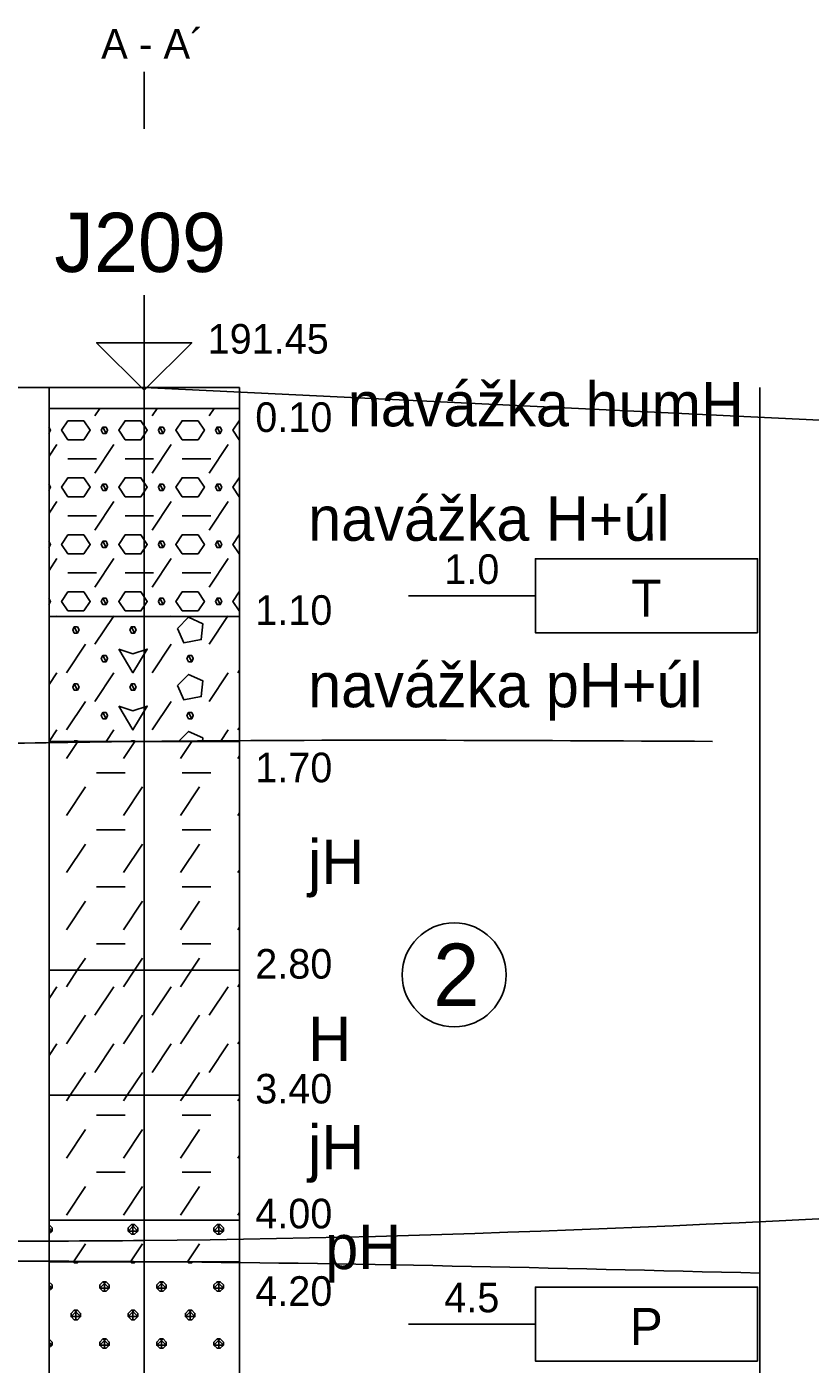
# Model space of a CAD drawing. Extents: x 3042 to 4120, y 576 to 2694.
# Drawn here: x 3263.51 to 3282.33, y 2135.84 to 2167.97 of the extents above; entities that cross this region are included whole.
import ezdxf

# ---------------------------------------------------------------- set-up
doc = ezdxf.new("R2010")
doc.units = 0
for name, color, linetype in [('11', 7, 'Continuous'), ('15', 7, 'Continuous'), ('16', 7, 'Continuous'), ('17', 7, 'Continuous'), ('18', 7, 'Continuous'), ('22', 7, 'Continuous'), ('51', 7, 'Continuous'), ('52', 7, 'Continuous'), ('53', 7, 'Continuous'), ('56', 7, 'Continuous'), ('62', 7, 'Continuous'), ('HPV', 7, 'Continuous'), ('komunikace', 7, 'Continuous'), ('pomocna', 7, 'Continuous'), ('rozhraní', 7, 'Continuous')]:
    doc.layers.add(name, color=color, linetype=linetype)

msp = doc.modelspace()

# ---------------------------------------------------------------- linework, layer by layer
at = {"layer": '11'}
for p, q in [((3256.332, 2159.302), (3266.332, 2159.302)), ((3266.332, 2159.302), (3298.662, 2157.752))]:
    msp.add_line(p, q, dxfattribs=at)
at = {"layer": '15'}
msp.add_lwpolyline([(3266.332, 2161.524), (3266.332, 2159.238), (3265.189, 2160.381), (3267.475, 2160.381), (3266.332, 2159.238)], dxfattribs=at)
at = {"layer": '18'}
msp.add_line((3266.332, 2114.302), (3266.332, 2159.302), dxfattribs=at)
at = {"layer": '22'}
msp.add_lwpolyline([(3266.332, 2165.524), (3266.332, 2165.524), (3266.332, 2166.893)], dxfattribs=at)
at = {"layer": '51'}
for p, q in [((3265.148, 2158.623), (3265.267, 2158.802)), ((3266.519, 2158.623), (3266.639, 2158.802)), ((3267.891, 2158.623), (3268.01, 2158.802)), ((3264.043, 2158.203), (3264.043, 2158.203)), ((3264.046, 2157.655), (3264.233, 2157.937)), ((3265.148, 2157.251), (3265.605, 2157.937)), ((3266.519, 2157.251), (3266.977, 2157.937)), ((3267.891, 2157.251), (3268.348, 2157.937)), ((3268.615, 2158.051), (3268.618, 2158.051)), ((3264.5, 2157.594), (3265.186, 2157.594)), ((3265.872, 2157.594), (3266.558, 2157.594)), ((3267.243, 2157.594), (3267.929, 2157.594)), ((3268.615, 2157.594), (3268.618, 2157.594)), ((3264.043, 2156.832), (3264.043, 2156.832)), ((3268.615, 2156.679), (3268.618, 2156.679)), ((3264.046, 2156.284), (3264.233, 2156.565)), ((3265.148, 2155.879), (3265.605, 2156.565)), ((3266.519, 2155.879), (3266.977, 2156.565)), ((3267.891, 2155.879), (3268.348, 2156.565)), ((3264.5, 2156.222), (3265.186, 2156.222)), ((3265.872, 2156.222), (3266.558, 2156.222)), ((3267.243, 2156.222), (3267.929, 2156.222)), ((3268.615, 2156.222), (3268.618, 2156.222)), ((3264.043, 2155.46), (3264.043, 2155.46)), ((3264.046, 2154.912), (3264.233, 2155.194)), ((3265.148, 2154.508), (3265.605, 2155.194)), ((3266.519, 2154.508), (3266.977, 2155.194)), ((3267.891, 2154.508), (3268.348, 2155.194)), ((3268.615, 2155.308), (3268.618, 2155.308)), ((3264.5, 2154.851), (3265.186, 2154.851)), ((3265.872, 2154.851), (3266.558, 2154.851)), ((3267.243, 2154.851), (3267.929, 2154.851)), ((3268.615, 2154.851), (3268.618, 2154.851)), ((3264.043, 2154.089), (3264.043, 2154.089)), ((3264.22, 2153.802), (3264.233, 2153.822)), ((3265.148, 2153.136), (3265.591, 2153.802)), ((3265.591, 2153.802), (3265.605, 2153.822)), ((3266.963, 2153.802), (3266.977, 2153.822)), ((3267.891, 2153.136), (3268.335, 2153.802)), ((3268.335, 2153.802), (3268.348, 2153.822)), ((3268.615, 2153.936), (3268.618, 2153.936)), ((3264.462, 2152.45), (3264.919, 2153.136)), ((3266.519, 2152.45), (3266.977, 2153.136)), ((3264.046, 2152.169), (3264.233, 2152.45)), ((3265.148, 2151.765), (3265.605, 2152.45)), ((3267.891, 2151.765), (3268.348, 2152.45)), ((3268.577, 2152.45), (3268.618, 2152.512)), ((3264.462, 2151.079), (3264.919, 2151.765)), ((3266.519, 2151.079), (3266.977, 2151.765)), ((3268.577, 2151.079), (3268.618, 2151.14)), ((3264.049, 2150.802), (3264.233, 2151.079)), ((3265.42, 2150.802), (3265.605, 2151.079)), ((3268.163, 2150.802), (3268.348, 2151.079)), ((3264.462, 2150.393), (3264.734, 2150.802)), ((3264.653, 2150.812), (3264.647, 2150.802)), ((3265.834, 2150.393), (3266.106, 2150.802)), ((3266.024, 2150.812), (3266.019, 2150.802)), ((3267.205, 2150.393), (3267.478, 2150.802)), ((3268.577, 2150.393), (3268.618, 2150.454)), ((3265.186, 2150.05), (3265.872, 2150.05)), ((3267.243, 2150.05), (3267.929, 2150.05)), ((3264.462, 2149.021), (3264.919, 2149.707)), ((3265.834, 2149.021), (3266.291, 2149.707)), ((3267.205, 2149.021), (3267.662, 2149.707)), ((3268.577, 2149.021), (3268.618, 2149.083)), ((3265.186, 2148.678), (3265.872, 2148.678)), ((3267.243, 2148.678), (3267.929, 2148.678)), ((3264.462, 2147.65), (3264.919, 2148.336)), ((3265.834, 2147.65), (3266.291, 2148.336)), ((3267.205, 2147.65), (3267.662, 2148.336)), ((3268.577, 2147.65), (3268.618, 2147.711)), ((3265.186, 2147.307), (3265.872, 2147.307)), ((3267.243, 2147.307), (3267.929, 2147.307)), ((3264.462, 2146.278), (3264.919, 2146.964)), ((3265.834, 2146.278), (3266.291, 2146.964)), ((3267.205, 2146.278), (3267.662, 2146.964)), ((3268.577, 2146.278), (3268.618, 2146.339)), ((3265.186, 2145.935), (3265.872, 2145.935)), ((3267.243, 2145.935), (3267.929, 2145.935)), ((3264.725, 2145.302), (3264.919, 2145.592)), ((3266.097, 2145.302), (3266.291, 2145.592)), ((3267.469, 2145.302), (3267.662, 2145.592)), ((3264.462, 2144.907), (3264.725, 2145.302)), ((3265.834, 2144.907), (3266.097, 2145.302)), ((3267.205, 2144.907), (3267.469, 2145.302)), ((3264.046, 2144.625), (3264.233, 2144.907)), ((3265.148, 2144.221), (3265.605, 2144.907)), ((3266.519, 2144.221), (3266.977, 2144.907)), ((3267.891, 2144.221), (3268.348, 2144.907)), ((3268.577, 2144.907), (3268.618, 2144.968)), ((3264.462, 2143.535), (3264.919, 2144.221)), ((3265.834, 2143.535), (3266.291, 2144.221)), ((3267.205, 2143.535), (3267.662, 2144.221)), ((3264.046, 2143.253), (3264.233, 2143.535)), ((3265.148, 2142.849), (3265.605, 2143.535)), ((3266.519, 2142.849), (3266.977, 2143.535)), ((3267.891, 2142.849), (3268.348, 2143.535)), ((3268.577, 2143.535), (3268.618, 2143.596)), ((3264.554, 2142.302), (3264.919, 2142.849)), ((3265.926, 2142.302), (3266.291, 2142.849)), ((3267.297, 2142.302), (3267.662, 2142.849)), ((3264.462, 2142.163), (3264.554, 2142.302)), ((3265.834, 2142.163), (3265.926, 2142.302)), ((3267.205, 2142.163), (3267.297, 2142.302)), ((3268.577, 2142.163), (3268.618, 2142.225)), ((3265.186, 2141.82), (3265.872, 2141.82)), ((3267.243, 2141.82), (3267.929, 2141.82)), ((3264.462, 2140.792), (3264.919, 2141.478)), ((3265.834, 2140.792), (3266.291, 2141.478)), ((3267.205, 2140.792), (3267.662, 2141.478)), ((3268.577, 2140.792), (3268.618, 2140.853)), ((3265.186, 2140.449), (3265.872, 2140.449)), ((3267.243, 2140.449), (3267.929, 2140.449)), ((3264.462, 2139.42), (3264.919, 2140.106)), ((3265.834, 2139.42), (3266.291, 2140.106)), ((3267.205, 2139.42), (3267.662, 2140.106)), ((3268.577, 2139.42), (3268.618, 2139.481)), ((3264.043, 2139.192), (3264.043, 2139.192)), ((3266.062, 2138.963), (3266.062, 2139.192)), ((3268.12, 2138.963), (3268.12, 2139.192)), ((3264.631, 2138.302), (3264.919, 2138.734)), ((3266.002, 2138.302), (3266.291, 2138.734)), ((3267.374, 2138.302), (3267.662, 2138.734)), ((3264.691, 2138.277), (3264.691, 2138.302)), ((3266.062, 2138.277), (3266.062, 2138.302)), ((3267.434, 2138.277), (3267.434, 2138.302)), ((3264.043, 2137.82), (3264.043, 2137.82)), ((3265.376, 2137.591), (3265.376, 2137.82)), ((3266.748, 2137.591), (3266.748, 2137.82)), ((3268.12, 2137.591), (3268.12, 2137.82)), ((3264.691, 2136.906), (3264.691, 2137.134)), ((3266.062, 2136.906), (3266.062, 2137.134)), ((3267.434, 2136.906), (3267.434, 2137.134)), ((3264.043, 2136.448), (3264.043, 2136.448)), ((3265.376, 2136.22), (3265.376, 2136.448)), ((3266.748, 2136.22), (3266.748, 2136.448)), ((3268.12, 2136.22), (3268.12, 2136.448))]:
    msp.add_line(p, q, dxfattribs=at)
for points in [[(3264.046, 2158.802), (3268.618, 2158.802), (3268.618, 2159.302), (3264.046, 2159.302)], [(3264.046, 2153.802), (3268.618, 2153.802), (3268.618, 2158.802), (3264.046, 2158.802)], [(3264.046, 2150.802), (3268.618, 2150.802), (3268.618, 2153.802), (3264.046, 2153.802)], [(3264.046, 2145.302), (3268.618, 2145.302), (3268.618, 2150.802), (3264.046, 2150.802)], [(3264.046, 2142.302), (3268.618, 2142.302), (3268.618, 2145.302), (3264.046, 2145.302)], [(3264.046, 2139.302), (3268.618, 2139.302), (3268.618, 2142.302), (3264.046, 2142.302)], [(3264.046, 2138.302), (3268.618, 2138.302), (3268.618, 2139.302), (3264.046, 2139.302)], [(3264.046, 2130.802), (3268.618, 2130.802), (3268.618, 2138.302), (3264.046, 2138.302)]]:
    msp.add_lwpolyline(points, close=True, dxfattribs=at)
for points in [[(3264.043, 2158.203), (3264.043, 2158.203), (3264.081, 2158.28), (3264.043, 2158.356), (3264.043, 2158.356)], [(3264.5, 2158.051), (3264.881, 2158.051), (3265.034, 2158.28), (3264.881, 2158.508), (3264.5, 2158.508), (3264.348, 2158.28), (3264.5, 2158.051)], [(3265.338, 2158.356), (3265.3, 2158.28), (3265.338, 2158.203), (3265.415, 2158.203), (3265.453, 2158.28), (3265.415, 2158.356), (3265.338, 2158.356), (3265.415, 2158.203)], [(3265.872, 2158.051), (3266.253, 2158.051), (3266.405, 2158.28), (3266.253, 2158.508), (3265.872, 2158.508), (3265.719, 2158.28), (3265.872, 2158.051)], [(3266.71, 2158.356), (3266.672, 2158.28), (3266.71, 2158.203), (3266.786, 2158.203), (3266.824, 2158.28), (3266.786, 2158.356), (3266.71, 2158.356), (3266.786, 2158.203)], [(3267.243, 2158.051), (3267.624, 2158.051), (3267.777, 2158.28), (3267.624, 2158.508), (3267.243, 2158.508), (3267.091, 2158.28), (3267.243, 2158.051)], [(3268.082, 2158.356), (3268.043, 2158.28), (3268.082, 2158.203), (3268.158, 2158.203), (3268.196, 2158.28), (3268.158, 2158.356), (3268.082, 2158.356), (3268.158, 2158.203)], [(3268.618, 2158.508), (3268.615, 2158.508), (3268.463, 2158.28), (3268.615, 2158.051)], [(3264.043, 2156.832), (3264.043, 2156.832), (3264.081, 2156.908), (3264.043, 2156.984), (3264.043, 2156.984)], [(3264.5, 2156.679), (3264.881, 2156.679), (3265.034, 2156.908), (3264.881, 2157.137), (3264.5, 2157.137), (3264.348, 2156.908), (3264.5, 2156.679)], [(3265.338, 2156.984), (3265.3, 2156.908), (3265.338, 2156.832), (3265.415, 2156.832), (3265.453, 2156.908), (3265.415, 2156.984), (3265.338, 2156.984), (3265.415, 2156.832)], [(3265.872, 2156.679), (3266.253, 2156.679), (3266.405, 2156.908), (3266.253, 2157.137), (3265.872, 2157.137), (3265.719, 2156.908), (3265.872, 2156.679)], [(3266.71, 2156.984), (3266.672, 2156.908), (3266.71, 2156.832), (3266.786, 2156.832), (3266.824, 2156.908), (3266.786, 2156.984), (3266.71, 2156.984), (3266.786, 2156.832)], [(3267.243, 2156.679), (3267.624, 2156.679), (3267.777, 2156.908), (3267.624, 2157.137), (3267.243, 2157.137), (3267.091, 2156.908), (3267.243, 2156.679)], [(3268.082, 2156.984), (3268.043, 2156.908), (3268.082, 2156.832), (3268.158, 2156.832), (3268.196, 2156.908), (3268.158, 2156.984), (3268.082, 2156.984), (3268.158, 2156.832)], [(3268.618, 2157.137), (3268.615, 2157.137), (3268.463, 2156.908), (3268.615, 2156.679)], [(3264.5, 2155.308), (3264.881, 2155.308), (3265.034, 2155.536), (3264.881, 2155.765), (3264.5, 2155.765), (3264.348, 2155.536), (3264.5, 2155.308)], [(3265.872, 2155.308), (3266.253, 2155.308), (3266.405, 2155.536), (3266.253, 2155.765), (3265.872, 2155.765), (3265.719, 2155.536), (3265.872, 2155.308)], [(3267.243, 2155.308), (3267.624, 2155.308), (3267.777, 2155.536), (3267.624, 2155.765), (3267.243, 2155.765), (3267.091, 2155.536), (3267.243, 2155.308)], [(3268.618, 2155.765), (3268.615, 2155.765), (3268.463, 2155.536), (3268.615, 2155.308)], [(3264.043, 2155.46), (3264.043, 2155.46), (3264.081, 2155.536), (3264.043, 2155.613), (3264.043, 2155.613)], [(3265.338, 2155.613), (3265.3, 2155.536), (3265.338, 2155.46), (3265.415, 2155.46), (3265.453, 2155.536), (3265.415, 2155.613), (3265.338, 2155.613), (3265.415, 2155.46)], [(3266.71, 2155.613), (3266.672, 2155.536), (3266.71, 2155.46), (3266.786, 2155.46), (3266.824, 2155.536), (3266.786, 2155.613), (3266.71, 2155.613), (3266.786, 2155.46)], [(3268.082, 2155.613), (3268.043, 2155.536), (3268.082, 2155.46), (3268.158, 2155.46), (3268.196, 2155.536), (3268.158, 2155.613), (3268.082, 2155.613), (3268.158, 2155.46)], [(3264.5, 2153.936), (3264.881, 2153.936), (3265.034, 2154.165), (3264.881, 2154.393), (3264.5, 2154.393), (3264.348, 2154.165), (3264.5, 2153.936)], [(3265.872, 2153.936), (3266.253, 2153.936), (3266.405, 2154.165), (3266.253, 2154.393), (3265.872, 2154.393), (3265.719, 2154.165), (3265.872, 2153.936)], [(3267.243, 2153.936), (3267.624, 2153.936), (3267.777, 2154.165), (3267.624, 2154.393), (3267.243, 2154.393), (3267.091, 2154.165), (3267.243, 2153.936)], [(3268.618, 2154.393), (3268.615, 2154.393), (3268.463, 2154.165), (3268.615, 2153.936)], [(3264.043, 2154.089), (3264.043, 2154.089), (3264.081, 2154.165), (3264.043, 2154.241), (3264.043, 2154.241)], [(3265.338, 2154.241), (3265.3, 2154.165), (3265.338, 2154.089), (3265.415, 2154.089), (3265.453, 2154.165), (3265.415, 2154.241), (3265.338, 2154.241), (3265.415, 2154.089)], [(3266.71, 2154.241), (3266.672, 2154.165), (3266.71, 2154.089), (3266.786, 2154.089), (3266.824, 2154.165), (3266.786, 2154.241), (3266.71, 2154.241), (3266.786, 2154.089)], [(3268.082, 2154.241), (3268.043, 2154.165), (3268.082, 2154.089), (3268.158, 2154.089), (3268.196, 2154.165), (3268.158, 2154.241), (3268.082, 2154.241), (3268.158, 2154.089)], [(3267.129, 2153.517), (3267.281, 2153.174), (3267.701, 2153.25), (3267.739, 2153.631), (3267.396, 2153.784), (3267.129, 2153.517)], [(3264.653, 2153.555), (3264.614, 2153.479), (3264.653, 2153.403), (3264.729, 2153.403), (3264.767, 2153.479), (3264.729, 2153.555), (3264.653, 2153.555), (3264.729, 2153.403)], [(3266.024, 2153.555), (3265.986, 2153.479), (3266.024, 2153.403), (3266.1, 2153.403), (3266.138, 2153.479), (3266.1, 2153.555), (3266.024, 2153.555), (3266.1, 2153.403)], [(3265.338, 2152.869), (3265.3, 2152.793), (3265.338, 2152.717), (3265.415, 2152.717), (3265.453, 2152.793), (3265.415, 2152.869), (3265.338, 2152.869), (3265.415, 2152.717)], [(3265.719, 2153.022), (3266.062, 2152.45), (3266.405, 2153.022), (3266.062, 2152.908), (3265.719, 2153.022)], [(3267.396, 2152.869), (3267.358, 2152.793), (3267.396, 2152.717), (3267.472, 2152.717), (3267.51, 2152.793), (3267.472, 2152.869), (3267.396, 2152.869), (3267.472, 2152.717)], [(3264.653, 2152.184), (3264.614, 2152.107), (3264.653, 2152.031), (3264.729, 2152.031), (3264.767, 2152.107), (3264.729, 2152.184), (3264.653, 2152.184), (3264.729, 2152.031)], [(3266.024, 2152.184), (3265.986, 2152.107), (3266.024, 2152.031), (3266.1, 2152.031), (3266.138, 2152.107), (3266.1, 2152.184), (3266.024, 2152.184), (3266.1, 2152.031)], [(3267.129, 2152.146), (3267.281, 2151.803), (3267.701, 2151.879), (3267.739, 2152.26), (3267.396, 2152.412), (3267.129, 2152.146)], [(3265.338, 2151.498), (3265.3, 2151.422), (3265.338, 2151.345), (3265.415, 2151.345), (3265.453, 2151.422), (3265.415, 2151.498), (3265.338, 2151.498), (3265.415, 2151.345)], [(3265.719, 2151.65), (3266.062, 2151.079), (3266.405, 2151.65), (3266.062, 2151.536), (3265.719, 2151.65)], [(3267.396, 2151.498), (3267.358, 2151.422), (3267.396, 2151.345), (3267.472, 2151.345), (3267.51, 2151.422), (3267.472, 2151.498), (3267.396, 2151.498), (3267.472, 2151.345)], [(3267.73, 2150.802), (3267.739, 2150.888), (3267.396, 2151.041), (3267.157, 2150.802)], [(3264.734, 2150.802), (3264.729, 2150.812), (3264.653, 2150.812), (3264.658, 2150.802)], [(3266.106, 2150.802), (3266.1, 2150.812), (3266.024, 2150.812), (3266.029, 2150.802)], [(3264.043, 2138.963), (3264.043, 2138.963), (3264.119, 2139.039), (3264.119, 2139.115), (3264.043, 2139.192), (3264.043, 2139.192)], [(3264.046, 2139.113), (3264.119, 2139.039), (3264.046, 2139.039)], [(3266.024, 2139.192), (3265.948, 2139.115), (3265.948, 2139.039), (3266.024, 2138.963), (3266.1, 2138.963), (3266.177, 2139.039), (3266.177, 2139.115), (3266.1, 2139.192), (3266.024, 2139.192), (3266.177, 2139.039), (3265.948, 2139.039), (3266.1, 2139.192)], [(3268.082, 2139.192), (3268.005, 2139.115), (3268.005, 2139.039), (3268.082, 2138.963), (3268.158, 2138.963), (3268.234, 2139.039), (3268.234, 2139.115), (3268.158, 2139.192), (3268.082, 2139.192), (3268.234, 2139.039), (3268.005, 2139.039), (3268.158, 2139.192)], [(3264.628, 2138.302), (3264.653, 2138.277), (3264.729, 2138.277), (3264.753, 2138.302)], [(3266, 2138.302), (3266.024, 2138.277), (3266.1, 2138.277), (3266.125, 2138.302)], [(3267.371, 2138.302), (3267.396, 2138.277), (3267.472, 2138.277), (3267.496, 2138.302)], [(3264.043, 2137.591), (3264.043, 2137.591), (3264.119, 2137.668), (3264.119, 2137.744), (3264.043, 2137.82), (3264.043, 2137.82)], [(3264.046, 2137.741), (3264.119, 2137.668), (3264.046, 2137.668)], [(3265.338, 2137.82), (3265.262, 2137.744), (3265.262, 2137.668), (3265.338, 2137.591), (3265.415, 2137.591), (3265.491, 2137.668), (3265.491, 2137.744), (3265.415, 2137.82), (3265.338, 2137.82), (3265.491, 2137.668), (3265.262, 2137.668), (3265.415, 2137.82)], [(3266.71, 2137.82), (3266.634, 2137.744), (3266.634, 2137.668), (3266.71, 2137.591), (3266.786, 2137.591), (3266.862, 2137.668), (3266.862, 2137.744), (3266.786, 2137.82), (3266.71, 2137.82), (3266.862, 2137.668), (3266.634, 2137.668), (3266.786, 2137.82)], [(3268.082, 2137.82), (3268.005, 2137.744), (3268.005, 2137.668), (3268.082, 2137.591), (3268.158, 2137.591), (3268.234, 2137.668), (3268.234, 2137.744), (3268.158, 2137.82), (3268.082, 2137.82), (3268.234, 2137.668), (3268.005, 2137.668), (3268.158, 2137.82)], [(3264.653, 2137.134), (3264.576, 2137.058), (3264.576, 2136.982), (3264.653, 2136.906), (3264.729, 2136.906), (3264.805, 2136.982), (3264.805, 2137.058), (3264.729, 2137.134), (3264.653, 2137.134), (3264.805, 2136.982), (3264.576, 2136.982), (3264.729, 2137.134)], [(3266.024, 2137.134), (3265.948, 2137.058), (3265.948, 2136.982), (3266.024, 2136.906), (3266.1, 2136.906), (3266.177, 2136.982), (3266.177, 2137.058), (3266.1, 2137.134), (3266.024, 2137.134), (3266.177, 2136.982), (3265.948, 2136.982), (3266.1, 2137.134)], [(3267.396, 2137.134), (3267.32, 2137.058), (3267.32, 2136.982), (3267.396, 2136.906), (3267.472, 2136.906), (3267.548, 2136.982), (3267.548, 2137.058), (3267.472, 2137.134), (3267.396, 2137.134), (3267.548, 2136.982), (3267.32, 2136.982), (3267.472, 2137.134)], [(3264.043, 2136.22), (3264.043, 2136.22), (3264.119, 2136.296), (3264.119, 2136.372), (3264.043, 2136.448), (3264.043, 2136.448)], [(3264.046, 2136.369), (3264.119, 2136.296), (3264.046, 2136.296)], [(3265.338, 2136.448), (3265.262, 2136.372), (3265.262, 2136.296), (3265.338, 2136.22), (3265.415, 2136.22), (3265.491, 2136.296), (3265.491, 2136.372), (3265.415, 2136.448), (3265.338, 2136.448), (3265.491, 2136.296), (3265.262, 2136.296), (3265.415, 2136.448)], [(3266.71, 2136.448), (3266.634, 2136.372), (3266.634, 2136.296), (3266.71, 2136.22), (3266.786, 2136.22), (3266.862, 2136.296), (3266.862, 2136.372), (3266.786, 2136.448), (3266.71, 2136.448), (3266.862, 2136.296), (3266.634, 2136.296), (3266.786, 2136.448)], [(3268.082, 2136.448), (3268.005, 2136.372), (3268.005, 2136.296), (3268.082, 2136.22), (3268.158, 2136.22), (3268.234, 2136.296), (3268.234, 2136.372), (3268.158, 2136.448), (3268.082, 2136.448), (3268.234, 2136.296), (3268.005, 2136.296), (3268.158, 2136.448)]]:
    msp.add_lwpolyline(points, dxfattribs=at)
at = {"layer": '53'}
for p, q in [((3264.046, 2159.302), (3268.618, 2159.302)), ((3264.046, 2159.302), (3264.046, 2114.302)), ((3268.618, 2159.302), (3268.618, 2114.302)), ((3264.046, 2158.802), (3268.618, 2158.802)), ((3264.046, 2153.802), (3268.618, 2153.802)), ((3264.046, 2150.802), (3268.618, 2150.802)), ((3264.046, 2145.302), (3268.618, 2145.302)), ((3264.046, 2142.302), (3268.618, 2142.302)), ((3264.046, 2139.302), (3268.618, 2139.302)), ((3264.046, 2138.302), (3268.618, 2138.302))]:
    msp.add_line(p, q, dxfattribs=at)
at = {"layer": '56'}
for p, q in [((3266.332, 2159.683), (3266.332, 2158.921)), ((3265.951, 2159.302), (3266.713, 2159.302)), ((3266.332, 2159.183), (3266.332, 2158.421)), ((3265.951, 2158.802), (3266.713, 2158.802)), ((3266.332, 2154.183), (3266.332, 2153.421)), ((3265.951, 2153.802), (3266.713, 2153.802)), ((3266.332, 2151.183), (3266.332, 2150.421)), ((3265.951, 2150.802), (3266.713, 2150.802)), ((3266.332, 2145.683), (3266.332, 2144.921)), ((3265.951, 2145.302), (3266.713, 2145.302)), ((3266.332, 2142.683), (3266.332, 2141.921)), ((3265.951, 2142.302), (3266.713, 2142.302)), ((3266.332, 2139.683), (3266.332, 2138.921)), ((3265.951, 2139.302), (3266.713, 2139.302)), ((3266.332, 2138.683), (3266.332, 2137.921)), ((3265.951, 2138.302), (3266.713, 2138.302))]:
    msp.add_line(p, q, dxfattribs=at)
at = {"layer": '62'}
for p, q in [((3272.682, 2154.302), (3275.73, 2154.302)), ((3272.682, 2136.802), (3275.73, 2136.802))]:
    msp.add_line(p, q, dxfattribs=at)
for points in [[(3281.064, 2153.413), (3275.73, 2153.413), (3275.73, 2155.191), (3281.064, 2155.191), (3281.064, 2153.413)], [(3281.064, 2135.913), (3275.73, 2135.913), (3275.73, 2137.691), (3281.064, 2137.691), (3281.064, 2135.913)]]:
    msp.add_lwpolyline(points, dxfattribs=at)
at = {"layer": 'HPV'}
msp.add_spline([(3258.022, 2138.81), (3266.332, 2138.81), (3367.862, 2141.731), (3399.072, 2138.406), (3407.88, 2138.406)], degree=3, dxfattribs=at)
at = {"layer": 'komunikace'}
msp.add_line((3281.122, 2131.58), (3281.122, 2152.052), dxfattribs=at)
at = {"layer": 'pomocna'}
for p, q in [((3266.332, 2112.052), (3266.332, 2159.302)), ((3281.122, 2112.052), (3281.122, 2159.302))]:
    msp.add_line(p, q, dxfattribs=at)
at = {"layer": 'rozhraní'}
msp.add_circle((3273.777, 2145.193), 1.25, dxfattribs=at)
for points in [[(3257.961, 2150.658), (3266.332, 2150.802), (3279.98, 2150.802)], [(3258.048, 2138.302), (3266.332, 2138.302), (3281.122, 2138.028)]]:
    msp.add_spline(points, degree=3, dxfattribs=at)

# ---------------------------------------------------------------- texts
at = {"layer": '16'}
msp.add_text('J209', height=1.4224, dxfattribs=at).set_placement((3264.173, 2162.08))
at = {"layer": '17'}
msp.add_text('191.45', height=0.7112, dxfattribs=at).set_placement((3267.856, 2160.119))
at = {"layer": '22'}
msp.add_text('A - A´', height=0.72, dxfattribs=at).set_placement((3265.296, 2167.202))
at = {"layer": '52'}
for s, height, p in [('navážka humH', 1.0668, (3271.22, 2158.373)), ('0.10', 0.7112, (3268.999, 2158.237)), ('navážka H+úl', 1.0668, (3270.269, 2155.623)), ('1.10', 0.7112, (3268.999, 2153.603)), ('navážka pH+úl', 1.0668, (3270.269, 2151.623)), ('1.70', 0.7112, (3268.999, 2149.82)), ('jH', 1.0668, (3270.269, 2147.373)), ('2.80', 0.7112, (3268.999, 2145.103)), ('H', 1.067, (3270.269, 2143.123)), ('3.40', 0.7112, (3268.999, 2142.103)), ('jH', 1.0668, (3270.269, 2140.518)), ('4.00', 0.7112, (3268.999, 2139.103)), ('pH', 1.0668, (3270.679, 2138.123)), ('4.20', 0.7112, (3268.999, 2137.241))]:
    msp.add_text(s, height=height, dxfattribs=at).set_placement(p)
at = {"layer": '62'}
for s, height, p in [('1.0', 0.7112, (3273.539, 2154.586)), ('T', 0.889, (3278.026, 2153.8)), ('4.5', 0.7112, (3273.539, 2137.086)), ('P', 0.889, (3277.995, 2136.3))]:
    msp.add_text(s, height=height, dxfattribs=at).set_placement(p)
at = {"layer": 'rozhraní'}
msp.add_text('2', height=1.5, dxfattribs=at).set_placement((3273.269, 2144.443))

doc.saveas('drawing.dxf')
